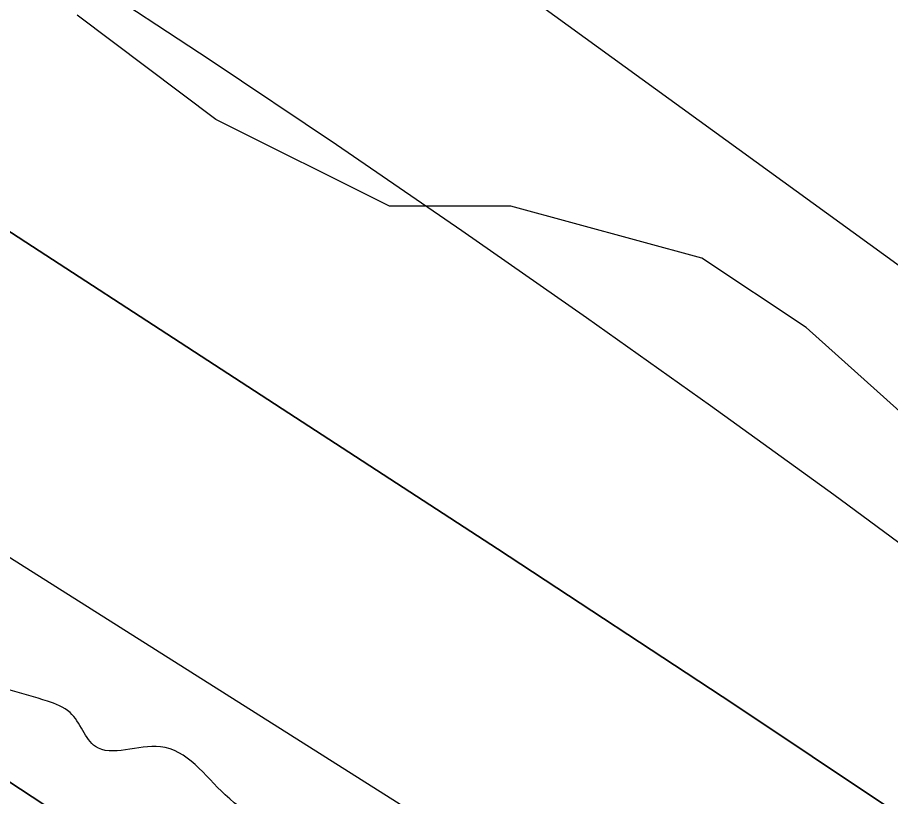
# Model space of a CAD drawing. Extents: x 3329297 to 3367176, y 649250 to 674653.
# Drawn here: x 3339479.3 to 3339599.1, y 669404.5 to 669511.5 of the extents above; entities that cross this region are included whole.
import ezdxf

# ---------------------------------------------------------------- set-up
doc = ezdxf.new("R2010")
doc.units = 0
for name, color, linetype in [('V-RIVR-EDGE', 7, 'Continuous'), ('V-SITE-VEGE', 7, 'Continuous'), ('V-TOPO-DPTH', 7, 'Continuous'), ('V-TOPO-MINR', 7, 'Continuous'), ('V-TOPO-WATR', 7, 'Continuous')]:
    doc.layers.add(name, color=color, linetype=linetype)

msp = doc.modelspace()

# ---------------------------------------------------------------- linework, layer by layer
at = {"layer": 'V-RIVR-EDGE'}
msp.add_spline([(3342816.41, 664076.7), (3342812.76, 664100.73), (3342811.24, 664114.69), (3342810.49, 664125.17), (3342811.67, 664129.43), (3342815.94, 664131.36), (3342822.14, 664130.96), (3342827.58, 664133.66), (3342827.98, 664138.7), (3342825.71, 664163.52), (3342823.01, 664169.35), (3342818.01, 664185.26), (3342816.5, 664200), (3342816.91, 664208.92), (3342818.1, 664220.94), (3342817.34, 664227.14), (3342814.66, 664243.44), (3342809.27, 664257.41), (3342808.51, 664264.01), (3342808.92, 664272.54), (3342814.79, 664296.18), (3342814.82, 664305.49), (3342810.59, 664319.46), (3342799.78, 664338.87), (3342790.88, 664350.14), (3342779.66, 664360.25), (3342778.51, 664365.3), (3342779.3, 664369.17), (3342779.69, 664370.72), (3342785.91, 664376.91), (3342798.35, 664388.13), (3342804.18, 664396.26), (3342807.71, 664410.21), (3342807.34, 664416.8), (3342805.02, 664421.46), (3342805.03, 664424.18), (3342805.05, 664435.04), (3342805.48, 664451.32), (3342803.59, 664468.39), (3342800.14, 664485.46), (3342800.15, 664492.05), (3342800.55, 664495.93), (3342805.6, 664499.41), (3342810.27, 664507.15), (3342811.45, 664513.74), (3342812.65, 664526.54), (3342808.84, 664554.08), (3342808.48, 664564.55), (3342811.98, 664571.52), (3342819.76, 664577.71), (3342825.21, 664588.56), (3342825.62, 664596.7), (3342825.25, 664604.07), (3342821.39, 664610.67), (3342817.54, 664623.86), (3342808.64, 664632.03), (3342807.5, 664639.01), (3342807.51, 664645.61), (3342805.59, 664651.04), (3342795.55, 664667.74), (3342786.28, 664683.28), (3342782.79, 664682.12), (3342779.3, 664685.62), (3342772.36, 664698.82), (3342765.01, 664705.82), (3342757.66, 664715.15), (3342754.96, 664720.97), (3342754.97, 664725.24), (3342756.92, 664729.5), (3342762.36, 664734.91), (3342763.16, 664745.77), (3342759.34, 664768.66), (3342756.66, 664780.69), (3342750.49, 664796.21), (3342738.91, 664818.35), (3342728.88, 664839.31), (3342718.83, 664850.59), (3342704.53, 664870.4), (3342673.21, 664906.93), (3342667.03, 664917.03), (3342662.4, 664928.67), (3342645.77, 664948.1), (3342638.82, 664957.43), (3342632.64, 664969.85), (3342630.72, 664978), (3342626.86, 664984.99), (3342614.87, 664996.66), (3342611.39, 664999.38), (3342609.84, 665001.32), (3342609.85, 665006.36), (3342606.76, 665010.25), (3342597.86, 665020.35), (3342593.22, 665025.41), (3342592.47, 665033.17), (3342590.94, 665044.42), (3342589.42, 665054.5), (3342588.28, 665065.36), (3342585.98, 665077), (3342585.23, 665086.7), (3342585.25, 665096.4), (3342584.88, 665101.05), (3342582.95, 665104.16), (3342580.25, 665109.59), (3342577.16, 665116.97), (3342577.18, 665122.79), (3342577.2, 665131.71), (3342577.22, 665142.56), (3342577.25, 665154.2), (3342576.12, 665167.77), (3342572.7, 665192.99), (3342566.93, 665215.11), (3342563.48, 665229.47), (3342558.85, 665239.95), (3342557.31, 665244.22), (3342555.4, 665255.47), (3342553.11, 665268.66), (3342549.27, 665284.57), (3342541.57, 665307.08), (3342537.34, 665321.83), (3342531.95, 665340.07), (3342533.51, 665343.55), (3342533.53, 665349.76), (3342526.98, 665368.39), (3342525.46, 665379.64), (3342523.54, 665388.18), (3342518.15, 665403.7), (3342515.47, 665416.12), (3342514.34, 665430.86), (3342508.57, 665450.65), (3342503.19, 665470.83), (3342492.38, 665490.63), (3342491.63, 665499.17), (3342490.87, 665508.48), (3342486.28, 665532.92), (3342483.6, 665545.33), (3342477.81, 665557.76), (3342475.93, 665580.26), (3342474.8, 665594.22), (3342470.17, 665605.48), (3342467.87, 665614.4), (3342467.13, 665629.53), (3342466.39, 665643.49), (3342466.82, 665662.1), (3342467.25, 665679.55), (3342463.41, 665695.46), (3342454.93, 665713.71), (3342445.67, 665732.35), (3342448.39, 665735.45), (3342449.55, 665735.05), (3342454.58, 665728.84), (3342456.13, 665730.38), (3342456.13, 665730.77), (3342455.37, 665734.65), (3342442.22, 665750.97), (3342428.7, 665771.56), (3342413.65, 665800.68), (3342398.6, 665832.52), (3342380.47, 665869.41), (3342358.86, 665914.06), (3342350, 665938.51), (3342337.27, 665963.36), (3342312.2, 666021.59), (3342297.17, 666058.47), (3342281.74, 666092.64), (3342274.81, 666112.43), (3342267.5, 666136.11), (3342262.92, 666165.98), (3342261.43, 666190.8), (3342261.45, 666198.56), (3342257.57, 666197.79), (3342255.25, 666199.74), (3342252.93, 666205.17), (3342252.57, 666212.54), (3342252.58, 666219.13), (3342250.29, 666232.71), (3342241.82, 666258.33), (3342236.07, 666285.87), (3342231.81, 666288.99), (3342227.55, 666291.71), (3342219.05, 666302.59), (3342218.67, 666306.86), (3342219.07, 666312.29), (3342210.16, 666314.25), (3342205.13, 666318.91), (3342203.98, 666324.35), (3342203.99, 666330.16), (3342202.08, 666339.09), (3342191.65, 666356.56), (3342180.04, 666369), (3342175.41, 666377.55), (3342164.99, 666396.96), (3342154.58, 666421.81), (3342139.95, 666463.34), (3342130.7, 666487.79), (3342122.99, 666506.43), (3342111.8, 666527.4), (3342098.68, 666554.19), (3342094.83, 666565.83), (3342092.54, 666581.74), (3342088.69, 666594.54), (3342085.25, 666612.78), (3342082.17, 666622.09), (3342072.89, 666631.81), (3342063.22, 666645.41), (3342057.44, 666657.83), (3342049.73, 666678.02), (3342048.22, 666693.14), (3342050.17, 666696.63), (3342050.96, 666704.38), (3342046.71, 666709.05), (3342039.36, 666716.82), (3342032.41, 666729.25), (3342015.81, 666761.09), (3342003.06, 666780.9), (3341996.09, 666786.35), (3341994.95, 666792.55), (3341992.63, 666796.44), (3341982.97, 666811.97), (3341967.13, 666835.28), (3341953.59, 666848.89), (3341946.63, 666857.44), (3341940.45, 666867.92), (3341935.81, 666874.14), (3341919.16, 666884.26), (3341915.69, 666890.09), (3341911.45, 666900.18), (3341899.85, 666913.78), (3341894.82, 666921.16), (3341889.03, 666931.65), (3341869.32, 666956.91), (3341855.01, 666974.78), (3341848.82, 666978.67), (3341839.53, 666986.84), (3341829.09, 667000.44), (3341821.76, 667015.19), (3341819.07, 667024.89), (3341817.15, 667031.1), (3341806.31, 667038.89), (3341788.13, 667056.77), (3341778.46, 667069.98), (3341769.56, 667076.21), (3341762.98, 667079.71), (3341756.02, 667089.04), (3341748.29, 667099.53), (3341738.62, 667112.35), (3341730.89, 667120.12), (3341719.29, 667133.73), (3341714.66, 667143.05), (3341706.55, 667156.64), (3341694.95, 667171.79), (3341682.22, 667198.97), (3341673.73, 667217.22), (3341665.66, 667244.77), (3341658.35, 667270.77), (3341654.5, 667280.86), (3341646.79, 667297.56), (3341633.67, 667325.51), (3341621.31, 667347.26), (3341603.92, 667370.57), (3341601.61, 667379.11), (3341595.05, 667392.31), (3341586.57, 667412.5), (3341578.1, 667435.79), (3341568.43, 667448.22), (3341554.13, 667467.65), (3341537.52, 667492.51), (3341516.66, 667523.97), (3341476.08, 667581.85), (3341429.71, 667650.22), (3341398.03, 667697.22), (3341370.98, 667737.23), (3341354.76, 667763.64), (3341343.55, 667778.41), (3341338.9, 667782.3), (3341332.33, 667790.07), (3341325.39, 667805.99), (3341317.65, 667814.15), (3341305.28, 667827.37), (3341300.64, 667833.19), (3341282.89, 667869.69), (3341259.72, 667911.24), (3341224.58, 667969.5), (3341190.57, 668018.45), (3341159.67, 668067), (3341126.02, 668105.48), (3341085.81, 668151.72), (3341034.77, 668213.12), (3340998.8, 668250.83), (3340967.07, 668282.32), (3340929.92, 668312.66), (3340887.35, 668349.99), (3340852.52, 668378), (3340818.08, 668406.01), (3340783.64, 668439.06), (3340747.67, 668475.99), (3340722.92, 668504.36), (3340704.36, 668525.73), (3340693.92, 668537.01), (3340680.75, 668543.24), (3340672.61, 668546.75), (3340664.48, 668552.59), (3340650.93, 668563.48), (3340645.91, 668568.92), (3340640.88, 668576.69), (3340634.7, 668584.08), (3340619.62, 668601.57), (3340609.54, 668604.69), (3340603.74, 668608.97), (3340599.1, 668614.41), (3340595.62, 668621.01), (3340589.43, 668627.24), (3340567.76, 668645.9), (3340549.95, 668659.13), (3340496.93, 668702.7), (3340430.76, 668760.64), (3340383.93, 668798.76), (3340346.77, 668824.45), (3340316.96, 668845.08), (3340289.86, 668863.37), (3340255.41, 668891.77), (3340209.37, 668936.09), (3340181.13, 668962.92), (3340159.06, 668977.32), (3340134.29, 668996.39), (3340120.75, 669009.22), (3340113.4, 669017.77), (3340109.92, 669023.59), (3340107.6, 669025.92), (3340099.85, 669026.72), (3340094.42, 669027.9), (3340089.39, 669030.24), (3340085.14, 669036.45), (3340084.76, 669043.04), (3340082.06, 669046.15), (3340066.19, 669058.99), (3340051.1, 669071.44), (3340041.8, 669077.66), (3339987.61, 669116.19), (3339929.52, 669149.3), (3339882.28, 669177.34), (3339823.8, 669212), (3339768.82, 669245.87), (3339704.94, 669289.46), (3339659.64, 669320.6), (3339613.98, 669359.49), (3339576.03, 669382.85), (3339562.87, 669392.97), (3339559.39, 669394.53), (3339555.89, 669394.15), (3339553.17, 669389.89), (3339550.84, 669388.73), (3339546.19, 669392.24), (3339540.39, 669395.35), (3339537.28, 669393.03), (3339533.01, 669392.66), (3339518.67, 669398.12), (3339507.83, 669404.74), (3339498.93, 669411.35), (3339490.01, 669411.38), (3339486.53, 669416.04), (3339483.43, 669417.6), (3339473.36, 669420.73), (3339460.58, 669427.74), (3339447.8, 669435.52), (3339435.41, 669443.31), (3339423.8, 669453.42), (3339413.36, 669464.7), (3339407.94, 669471.3), (3339393.62, 669479.48), (3339378.13, 669489.21), (3339357.61, 669502.45), (3339355.67, 669504.78), (3339358.39, 669506.33), (3339359.56, 669509.43), (3339359.18, 669510.98), (3339356.48, 669515.25), (3339347.17, 669516.82), (3339341.34, 669512.57), (3339338.24, 669513.36), (3339320.82, 669525.81), (3339311.15, 669534.75), (3339296.06, 669548.75), (3339293.35, 669550.31), (3339286.37, 669549.16), (3339280.93, 669546.46), (3339277.05, 669546.47), (3339268.14, 669549.98), (3339250.71, 669559.72), (3339229.04, 669575.67), (3339210.84, 669586.97), (3339202.33, 669595.13), (3339200.4, 669599.4), (3339200.02, 669604.83), (3339198.1, 669611.04), (3339183.01, 669622.71), (3339166.35, 669632.45)], degree=3, dxfattribs=at)
at = {"layer": 'V-SITE-VEGE'}
msp.add_lwpolyline([(3339990.07, 669206.78), (3339944.82, 669249.67), (3339892.42, 669287.79), (3339828.11, 669325.92), (3339778.09, 669349.74), (3339725.69, 669371.18), (3339656.61, 669406.93), (3339587.54, 669468.88), (3339573.25, 669478.41), (3339547.04, 669485.56), (3339530.37, 669485.56), (3339506.55, 669497.47), (3339487.5, 669511.76)], dxfattribs=at)
at = {"layer": 'V-TOPO-DPTH'}
for points in [[(3338552.91, 670116.2), (3338597.12, 670087.6), (3338641.09, 670058.66), (3338684.71, 670029.19), (3338728.1, 669999.37), (3339312.79, 669592.42), (3339343.81, 669571.05), (3339374.97, 669549.87), (3339406.32, 669528.99), (3339437.81, 669508.32), (3339545.2, 669438.52), (3339577.61, 669417.2), (3339609.86, 669395.64), (3339641.87, 669373.72), (3339673.72, 669351.57), (3339705.28, 669329.01), (3339736.62, 669306.14), (3339767.61, 669282.82), (3339798.37, 669259.18), (3340318.5, 668853.38)], [(3338564.98, 669986.48), (3338946.01, 669743.52), (3339011.05, 669702.2), (3339076.19, 669661.03), (3339141.46, 669620.08), (3339206.83, 669579.28), (3339285.25, 669530.52), (3339311.43, 669514.14), (3339337.55, 669497.66), (3339363.57, 669481.02), (3339389.53, 669464.28), (3339422.97, 669442.58), (3339465.54, 669414.83), (3339508.02, 669386.94), (3339550.38, 669358.87), (3339592.65, 669330.67), (3339657.32, 669287.32), (3339718.13, 669246.27), (3339778.77, 669204.96), (3339839.15, 669163.26), (3339899.35, 669121.31), (3339958.85, 669078.43)], [(3339958.85, 669078.43), (3339899.35, 669121.31), (3339839.15, 669163.26), (3339778.77, 669204.96), (3339718.13, 669246.27), (3339657.32, 669287.32), (3339592.65, 669330.67), (3339550.38, 669358.87), (3339508.02, 669386.94), (3339465.54, 669414.83), (3339422.97, 669442.58), (3339389.53, 669464.28), (3339363.57, 669481.02), (3339337.55, 669497.66), (3339311.43, 669514.14), (3339285.25, 669530.52), (3339206.83, 669579.28), (3339141.46, 669620.08), (3339076.19, 669661.03), (3339011.05, 669702.2), (3338946.01, 669743.52), (3338564.98, 669986.48)]]:
    msp.add_lwpolyline(points, dxfattribs=at)
at = {"layer": 'V-TOPO-MINR'}
for points in [[(3339974.23, 669158.83), (3339927.94, 669193.18), (3339624.9, 669421.07), (3339608.16, 669433.54), (3339591.35, 669445.91), (3339574.43, 669458.13), (3339557.43, 669470.24), (3339540.31, 669482.18), (3339523.1, 669493.99), (3339505.76, 669505.6), (3339488.33, 669517.07), (3339431.53, 669553.99), (3339414.77, 669564.99), (3339398.07, 669576.08), (3339381.46, 669587.32), (3339364.93, 669598.66), (3339195.45, 669715.9), (3339093.97, 669785.57), (3338992.18, 669854.76), (3338889.9, 669923.23), (3338787.29, 669991.22), (3338504.08, 670177.47)], [(3340318.5, 668853.38), (3339798.37, 669259.18), (3339767.61, 669282.82), (3339736.62, 669306.14), (3339705.28, 669329.01), (3339673.72, 669351.57), (3339641.87, 669373.72), (3339609.86, 669395.64), (3339577.61, 669417.2), (3339545.2, 669438.52), (3339437.81, 669508.32), (3339406.32, 669528.99), (3339374.97, 669549.87), (3339343.81, 669571.05), (3339312.79, 669592.42), (3338728.1, 669999.37), (3338684.71, 670029.19), (3338641.09, 670058.66), (3338597.12, 670087.6), (3338552.91, 670116.2)], [(3340479.74, 668839.46), (3339504.3, 669547.07)], [(3339967.59, 669099.66), (3339923.46, 669134.57), (3339878.86, 669168.87), (3339833.59, 669202.28), (3339787.87, 669235.08), (3339741.58, 669267.09), (3339694.98, 669298.65), (3339647.94, 669329.53), (3339600.59, 669359.95), (3339442.66, 669459.8), (3339427.27, 669469.52), (3339411.88, 669479.24), (3339396.48, 669488.94), (3339381.08, 669498.63), (3339365.66, 669508.31), (3339350.24, 669517.97)]]:
    msp.add_lwpolyline(points, dxfattribs=at)
at = {"layer": 'V-TOPO-WATR'}
msp.add_lwpolyline([(3339958.85, 669078.43), (3339899.35, 669121.31), (3339839.15, 669163.26), (3339778.77, 669204.96), (3339718.13, 669246.27), (3339657.32, 669287.32), (3339592.65, 669330.67), (3339550.38, 669358.87), (3339508.02, 669386.94), (3339465.54, 669414.83), (3339422.97, 669442.58), (3339389.53, 669464.28), (3339363.57, 669481.02), (3339337.55, 669497.66), (3339311.43, 669514.14), (3339285.25, 669530.52), (3339206.83, 669579.28), (3339141.46, 669620.08), (3339076.19, 669661.03), (3339011.05, 669702.2), (3338946.01, 669743.52), (3338564.98, 669986.48)], dxfattribs=at)

doc.saveas('drawing.dxf')
